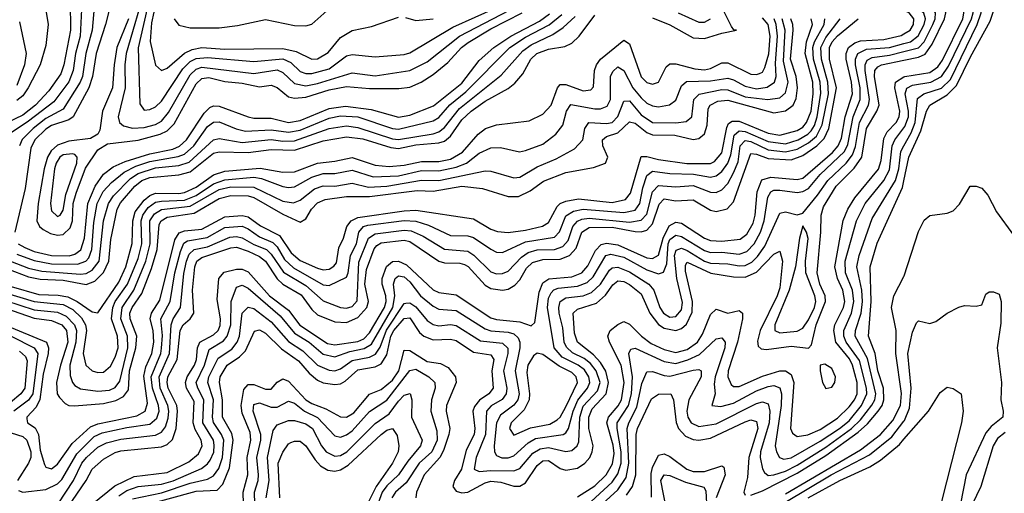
# Model space of a CAD drawing. Header units: inches. Extents: x 501365 to 657855, y 482276 to 547543.
# Tile 656 of 656: x 586939 to 590348, y 524286 to 525927. Entities that reach past the tile are written whole.
import ezdxf

# ---------------------------------------------------------------- set-up
doc = ezdxf.new("R2010")
doc.units = ezdxf.units.IN
doc.header["$MEASUREMENT"] = 0
doc.layers.add('A5582', color=7, linetype='Continuous')
doc.layers.add('A5592', color=7, linetype='Continuous')

msp = doc.modelspace()

# ---------------------------------------------------------------- linework, layer by layer
at = {"layer": 'A5582', "color": 5}
for points, elevation in [([(586934.8, 526225.2), (586974.5, 526265.5), (587030, 526335.5), (587070, 526369.3), (587150, 526396.6), (587166.7, 526390), (587173.5, 526373.5), (587179.9, 526310), (587194.2, 526274.2), (587217.8, 526257.8), (587270, 526246.9), (587280.7, 526240.7), (587287.2, 526230), (587265.3, 526190), (587186.5, 526090), (587165.1, 526050), (587154.5, 525985.5), (587148.6, 525870), (587132.7, 525810), (587124.3, 525750), (587109, 525711), (587057.6, 525642.4), (586970, 525574.7), (586910, 525534.7)], 2740), ([(586902.1, 526077.9), (586970, 526197.6), (587030, 526265.2), (587050, 526274.7), (587091.8, 526271.8), (587130, 526275.6), (587150, 526261.6), (587174.3, 526234.3), (587208.1, 526210), (587205.1, 526190), (587135.4, 526070), (587118, 526030), (587114.2, 525990), (587115.6, 525890), (587092.5, 525770), (587081.3, 525738.7), (587040.3, 525679.7), (586994.1, 525630), (586950, 525596.1), (586896.8, 525570)], 2720), ([(587265.9, 526030), (587236.3, 525910), (587203.9, 525810), (587191.5, 525730), (587178.2, 525690), (587124.5, 525590), (587110, 525580), (587050, 525559.5), (587030, 525547.5), (586991.8, 525510), (586978.3, 525481.7), (586958.2, 525341.8), (586922.9, 525190)], 2780), ([(586930, 526006.9), (586950, 526026.4), (586970, 526038.2), (586990, 526041.2), (587009.1, 526029.1), (587030, 525959), (587037.6, 525910), (587030, 525837.6), (587009.8, 525770), (586969.1, 525690), (586950, 525662.7), (586930, 525646.9)], 2680), ([(587375.7, 526044.3), (587308, 525810), (587303.2, 525770), (587304.5, 525690), (587279.9, 525590), (587285.2, 525570), (587298.9, 525558.9), (587330, 525550.9), (587370, 525552.6), (587410, 525563.7), (587430, 525575.5), (587455, 525605), (587530, 525735.8), (587550, 525755.1), (587570, 525762.1), (587750, 525740.7), (587830, 525752.4), (587850, 525744.1), (587890, 525705.1), (587930, 525697.6), (587970, 525705.6), (588090, 525742.2), (588170, 525732.4), (588290, 525750.1), (588350, 525781), (588461.6, 525870), (588693, 525990)], 2840), ([(587390, 526007.1), (587349.2, 525829.2), (587354.7, 525634.7), (587370, 525613.4), (587390, 525615.4), (587410, 525625), (587430, 525643.9), (587504.1, 525755.9), (587530, 525782.3), (587550, 525792.4), (587590, 525795.3), (587750, 525781.4), (587850, 525790.6), (587878.2, 525778.2), (587910, 525747.4), (587930, 525740.4), (587950, 525740), (588010, 525756.9), (588070, 525800.9), (588090, 525805.5), (588170, 525798.1), (588270, 525806), (588290, 525812.2), (588439.2, 525900.8), (588593.3, 525970)], 2860), ([(587412, 525990), (587395.8, 525915.8), (587390.9, 525850.9), (587408.9, 525768.9), (587430, 525750.7), (587450, 525758.7), (587509.5, 525810.5), (587536.7, 525823.3), (587570, 525830.7), (587650, 525824.2), (587850, 525827.2), (587896.8, 525816.8), (587950, 525790.4), (587970, 525791.3), (588007.6, 525812.4), (588050, 525865.2), (588090, 525889.2), (588157.3, 525902.7), (588250, 525935.3)], 2880), ([(587197.5, 525970), (587190.5, 525890), (587167.9, 525810), (587156.3, 525730), (587149.2, 525710), (587090, 525616.2), (587030, 525583.8), (586986.4, 525550), (586948.2, 525511.8), (586938.6, 525490)], 2760), ([(587474.5, 525930), (587490, 525907.3), (587530, 525898.1), (587630, 525898.5), (587693.2, 525906.8), (587790, 525927.3), (587890, 525907), (587930, 525905.1), (587950, 525911.1), (588013.3, 525966.7)], 2920), ([(589130, 525933.1), (589190, 525908.4), (589270, 525864.1), (589310, 525861.1), (589370, 525880.2), (589420.9, 525890), (589411.8, 525891.8), (589403.3, 525903.3), (589376.4, 525956.4)], 2720), ([(586872.4, 525072.4), (586970, 525035.7), (587010, 525027.4), (587090, 525023.8), (587170, 525009.1), (587199.2, 525020.8), (587229.5, 525050.5), (587248.3, 525090), (587255.2, 525164.8), (587276.6, 525270), (587288, 525292), (587337.6, 525350), (587362.3, 525370), (587390, 525380.5), (587490, 525389.7), (587530, 525399.9), (587610, 525463.9), (587630, 525469.4), (587730, 525466.5), (587810, 525477.3), (587890, 525474.5), (587990, 525507), (588070, 525521.3), (588126.7, 525513.3), (588224, 525484), (588250, 525480.7), (588310, 525492.9), (588390, 525499.6), (588410, 525506.3), (588430, 525522.9), (588470, 525579.7), (588501.9, 525610), (588550, 525644.3), (588630, 525687.9), (588653.1, 525706.9), (588681, 525739), (588708.1, 525790), (588729.3, 525810), (588770, 525824.2), (588826, 525834), (588850, 525845.7), (588875.9, 525870), (588930, 525942.7)], 2720), ([(586890, 524953.7), (586990, 524922), (587070, 524913.8), (587100, 524900), (587128.8, 524870), (587136, 524850), (587134, 524810), (587112.7, 524730), (587114.2, 524694.2), (587121.8, 524670), (587130, 524659.1), (587150, 524647.7), (587210, 524640.3), (587250, 524643.2), (587270, 524652.4), (587285.8, 524674.2), (587313.5, 524790), (587313, 524830), (587290, 524890), (587293.6, 524930), (587334.5, 524990), (587375.8, 525090), (587390.9, 525150), (587390.3, 525230), (587405.5, 525254.5), (587430, 525268.8), (587530, 525280.4), (587630, 525338.3), (587670, 525347.2), (587750, 525346.7), (587850, 525298.3), (587887.6, 525292.4), (587910, 525301.8), (587959.5, 525340.5), (587990, 525350.7), (588030, 525349.8), (588090, 525359.8), (588146.6, 525346.6), (588210, 525349.4), (588330, 525370.5), (588390, 525369.2), (588550, 525402.8), (588570, 525401.8), (588650, 525378.7), (588670, 525381), (588730, 525416.5), (588795.9, 525444.1), (588860.3, 525479.7), (588888.4, 525510), (588895, 525550), (588909.1, 525570), (588970, 525567), (588990, 525570.9), (589010, 525591.3), (589030, 525643.9), (589050, 525645.3), (589090, 525596.5), (589130, 525570.6), (589211.1, 525568.9), (589246.1, 525573.9), (589266.5, 525590), (589273.4, 525650), (589291.3, 525668.7), (589370, 525685), (589390, 525684.1), (589450, 525659), (589529.3, 525650.6), (589570, 525656.3), (589590, 525673.7), (589599.1, 525710), (589583, 525783), (589588.6, 525890), (589579.1, 525930)], 2640), ([(586890, 524868.2), (587032.6, 524810), (587039.4, 524790), (587038.4, 524770), (587021.1, 524698.9), (587008.9, 524611.1), (586995.9, 524584.1), (586963.9, 524550), (586964.1, 524544.1), (586966.4, 524530), (586992.4, 524512.4), (587004.6, 524490), (587010, 524435.8), (587025.5, 524385.5), (587030, 524376.8), (587050, 524371.3), (587070, 524387.2), (587121.5, 524458.5), (587184.3, 524515.7), (587210, 524526.6), (587345.1, 524554.9), (587373.5, 524570), (587381.8, 524598.2), (587368.7, 524691.3), (587376.3, 524723.7), (587396.4, 524770), (587404.1, 524810), (587401.7, 524850), (587391.2, 524890), (587396.1, 524910), (587424.5, 524955.5), (587475.8, 525164.2), (587491.2, 525188.8), (587510, 525194.9), (587570, 525200.4), (587650, 525243.4), (587710, 525248.1), (587730, 525244.1), (587772.4, 525212.4), (587838.9, 525178.9), (587878.5, 525118.5), (587910, 525092.5), (587970, 525066), (587990, 525059.9), (588010, 525062.1), (588027.3, 525072.7), (588035.4, 525084.6), (588044.1, 525135.9), (588060.1, 525170), (588071.9, 525210), (588086.6, 525230), (588110, 525241.8), (588270, 525264.6), (588310, 525266.5), (588510, 525236.2), (588570, 525200.9), (588593.1, 525193.1), (588630, 525189.8), (588690, 525197.3), (588748.8, 525211.1), (588770, 525223.9), (588800.1, 525279.9), (588810.3, 525289.7), (588830, 525298.2), (588874, 525306), (588990, 525293.7), (589036.1, 525303.9), (589054, 525326), (589090, 525452.7), (589110, 525453), (589150, 525442.6), (589249, 525429), (589330, 525428.9), (589344.7, 525435.3), (589370, 525465.5), (589387, 525553), (589392.9, 525567.1), (589405.1, 525574.9), (589430, 525575.3), (589530, 525534), (589570, 525527), (589630, 525543.2), (589650, 525554.6), (589663.4, 525570), (589679, 525610), (589686, 525670), (589684.4, 525710), (589658.1, 525810), (589663.4, 525850), (589683.6, 525910), (589678.7, 525930)], 2580), ([(586890, 524926.9), (586990, 524892.7), (587050, 524884.3), (587085.2, 524870), (587101, 524850), (587105.7, 524810), (587080.5, 524730), (587067.2, 524670), (587069.5, 524630), (587077.5, 524617.5), (587096.8, 524596.8), (587110, 524590.1), (587128.8, 524588.8), (587230, 524596.8), (587272.5, 524607.5), (587298.6, 524621.4), (587315.5, 524644.5), (587319.9, 524710), (587341.8, 524790), (587344.6, 524830), (587321.6, 524890), (587320.6, 524910), (587328.5, 524930), (587362.1, 524977.9), (587395.3, 525064.7), (587415.2, 525130), (587422.6, 525217.4), (587429.6, 525230.4), (587450, 525242.2), (587543.4, 525256.6), (587630, 525306.7), (587670, 525317.6), (587730, 525315.9), (587750, 525310.7), (587850, 525253), (587910, 525224.8), (587930, 525236.8), (587949.6, 525270), (587970, 525291.6), (587996.4, 525303.6), (588070, 525314.6), (588150, 525313.6), (588315.4, 525335.4), (588370, 525332.3), (588470, 525349.6), (588541.6, 525341.6), (588630, 525314.4), (588665.4, 525314.6), (588706.4, 525333.6), (588752.8, 525367.2), (588830, 525397.8), (588925.4, 525414.6), (588966.8, 525430), (588975.1, 525450), (588957.9, 525490), (588957.2, 525510), (588970, 525521.7), (589010, 525535.1), (589050, 525573.3), (589070, 525568), (589110, 525535.5), (589130, 525528), (589206.6, 525526.6), (589270, 525511.5), (589290, 525515.1), (589310, 525531.2), (589319.3, 525560.7), (589322, 525618), (589329.3, 525630.7), (589356.2, 525643.8), (589390, 525647.7), (589550, 525603.9), (589590, 525610.3), (589616.8, 525630), (589626.8, 525653.2), (589632.1, 525690), (589626.9, 525730), (589607.9, 525790), (589616.7, 525890), (589616.1, 525910), (589608.9, 525930)], 2620), ([(586890, 524980), (586990, 524950), (587090, 524940.3), (587122.8, 524922.8), (587153.6, 524893.5), (587166.7, 524870), (587170.2, 524850), (587159.1, 524770), (587167.9, 524730), (587190, 524710.5), (587210, 524704.9), (587230, 524705.9), (587253.8, 524726.2), (587270, 524757.7), (587279.8, 524790), (587278.2, 524830), (587257.7, 524890), (587261.3, 524930), (587270, 524950.6), (587312.4, 525010), (587350, 525099.4), (587362.1, 525150), (587359.8, 525230), (587365.2, 525250), (587384.2, 525275.8), (587410, 525294), (587430, 525298.5), (587510, 525301.1), (587550, 525317.7), (587610, 525357.9), (587650, 525372.2), (587750, 525381.3), (587776.7, 525376.6), (587850, 525348.5), (587870, 525344.9), (587890, 525348.1), (587950, 525381), (587990, 525394), (588030, 525393.9), (588090, 525405.7), (588162.4, 525382.4), (588250, 525385.6), (588330, 525403.6), (588390, 525402.6), (588450, 525415.7), (588485.5, 525430), (588530, 525464.1), (588570, 525482.6), (588604.1, 525484.1), (588669, 525469), (588690, 525473.3), (588750, 525495.3), (588795.6, 525530), (588819.1, 525560.9), (588832.6, 525610), (588847.5, 525632.5), (588930, 525617.9), (588950, 525618.3), (588973.2, 525626.8), (588984.7, 525650), (588984.8, 525730), (588992.9, 525747.1), (589010, 525762.9), (589030, 525750.1), (589062.1, 525690), (589090, 525656.4), (589110, 525637.9), (589130, 525627.8), (589150, 525624.6), (589188.6, 525631.4), (589210, 525647.3), (589230, 525697.6), (589247.6, 525712.4), (589330, 525714.6), (589390, 525724.2), (589410, 525718.5), (589450, 525696.6), (589490, 525687.3), (589527, 525693), (589552.2, 525710), (589557.8, 525730), (589555.9, 525775.9), (589562.5, 525870), (589558.4, 525910), (589550.4, 525930)], 2660), ([(586907.3, 525090), (586970, 525065.4), (587015.8, 525055.8), (587150, 525044.6), (587170, 525047.3), (587190, 525059.1), (587213.9, 525090), (587229.7, 525230.3), (587246.7, 525290), (587263.7, 525316.3), (587323.1, 525376.9), (587350, 525394.3), (587410, 525412.9), (587490, 525421.7), (587526.5, 525433.5), (587610, 525510.7), (587630, 525514.8), (587710, 525500.6), (587810, 525511.9), (587850, 525506.2), (587890, 525506.9), (588010, 525549.7), (588070, 525559.4), (588110, 525553.2), (588230, 525514.1), (588250, 525511.7), (588370, 525531.1), (588390, 525538.5), (588410, 525553.7), (588461.6, 525618.4), (588605.8, 525734.2), (588680.8, 525819.2), (588710, 525840), (588784.7, 525875.3), (588820.8, 525899.3), (588862.3, 525937.7)], 2740), ([(586910, 525002.8), (587005.9, 524974.1), (587072, 524972), (587106, 524966), (587138.5, 524950), (587190, 524914.6), (587209.3, 524910.7), (587282.6, 525017.4), (587307.2, 525070), (587328.8, 525151.2), (587331.1, 525230), (587339.2, 525260.8), (587370, 525301.4), (587390, 525317.4), (587410, 525325.3), (587490, 525324.8), (587510, 525328.4), (587550, 525346.8), (587610, 525388.8), (587650, 525401.4), (587771.9, 525411.9), (587850, 525398.9), (587890, 525399.5), (587970, 525429.5), (588030, 525436), (588090, 525449.2), (588170, 525423.2), (588218, 525418), (588270, 525422.1), (588330, 525435.3), (588390, 525435.6), (588430, 525443.3), (588472.6, 525467.4), (588526.9, 525530), (588551.7, 525550), (588590, 525562.8), (588703.3, 525576.7), (588750, 525599.8), (588778.6, 525630), (588801, 525690), (588810, 525701.9), (588830, 525702.6), (588890, 525679.9), (588916.4, 525683.6), (588925.8, 525694.2), (588928.6, 525750), (588935.7, 525770), (588950.3, 525790), (589030, 525855.1), (589050, 525842.8), (589090, 525729.1), (589110, 525709.3), (589130, 525703.6), (589151.1, 525710), (589176.6, 525763.4), (589190, 525773.4), (589210, 525773.5), (589276.7, 525756.7), (589310, 525753.3), (589330, 525757.5), (589370, 525777.2), (589390, 525777.2), (589470, 525738.4), (589490, 525736.2), (589500, 525740), (589510, 525745.2), (589519, 525761), (589532, 525808), (589536.6, 525870), (589529.6, 525909.6), (589510, 525933.4)], 2680), ([(586930, 525113.8), (586990, 525092.4), (587050, 525081), (587140, 525079.9), (587167.8, 525090), (587178.3, 525101.7), (587188.6, 525130), (587195.5, 525224.5), (587207.3, 525290), (587228.1, 525331.9), (587257.2, 525362.8), (587301.4, 525398.6), (587340.8, 525419.2), (587390, 525435.4), (587487.7, 525452.3), (587510, 525461.3), (587541.8, 525490), (587590, 525556.5), (587610, 525571.7), (587630, 525572.6), (587688.3, 525548.3), (587720.8, 525540.8), (587810, 525545.6), (587870, 525536.4), (587910, 525543.6), (588010, 525585.8), (588050, 525593.6), (588110, 525589.5), (588230, 525549.9), (588250, 525547.3), (588370, 525575.8), (588390, 525588.2), (588428.8, 525631.2), (588483.9, 525676.1), (588635.9, 525830), (588690, 525865.5), (588771.6, 525908.4), (588815.6, 525944.4)], 2760), ([(586933.6, 525150), (586957, 525137), (586990, 525123.8), (587050, 525109.6), (587111.1, 525109), (587130, 525114.1), (587151, 525129), (587163.5, 525170), (587175.1, 525290), (587200.3, 525350), (587230, 525391.9), (587263.2, 525416.8), (587304.4, 525435.6), (587390, 525462.1), (587470, 525478.5), (587492.1, 525487.9), (587517.3, 525510), (587577.4, 525602.6), (587597.6, 525622.4), (587610, 525628), (587630, 525626.8), (587730, 525589.8), (587750, 525585.4), (587810, 525586), (587870, 525570.2), (587910, 525577.2), (588010, 525619.3), (588066.8, 525626.8), (588155.9, 525615.9), (588250, 525589.4), (588290, 525595.9), (588372.2, 525627.8), (588470, 525707), (588530, 525785.3), (588580.5, 525830), (588639.4, 525870), (588738.1, 525921.9), (588773.2, 525946.8)], 2780), ([(586935.2, 524295.2), (586950, 524289.8), (587030, 524299.5), (587070, 524318.6), (587085.7, 524334.3), (587137.6, 524422.4), (587197, 524483), (587225.1, 524494.9), (587310, 524513.9), (587390, 524525.8), (587413.6, 524546.4), (587421.6, 524570), (587420, 524590), (587399.3, 524650), (587394.6, 524690), (587427.4, 524770), (587430.7, 524789.3), (587433.2, 524833.2), (587428.3, 524890), (587460.2, 524950), (587476.9, 525050), (587496.3, 525123.7), (587507.6, 525152.4), (587519.7, 525160.3), (587588, 525172), (587650, 525207.2), (587710, 525211), (587730, 525202.5), (587770, 525174.3), (587815.3, 525155.3), (587830, 525139.5), (587855.7, 525095.7), (587887.2, 525067.2), (587990, 525007.7), (588010, 525006.1), (588070, 525035.2), (588076.3, 525050), (588084, 525110), (588105.4, 525150), (588113.3, 525190), (588129.9, 525210), (588144.9, 525215.1), (588270, 525230.5), (588310, 525228.5), (588354.6, 525214.6), (588430, 525178.6), (588490, 525177.3), (588510, 525172.1), (588570, 525131.6), (588590, 525121.6), (588610, 525120.7), (588690, 525157.4), (588790, 525173.2), (588808.3, 525191.7), (588830, 525246.9), (588856.5, 525263.5), (588890, 525270.4), (589030, 525259.1), (589070, 525267), (589086.3, 525290), (589096.2, 525343.8), (589110, 525386.4), (589130, 525401.3), (589190, 525393.3), (589271.9, 525391.9), (589330, 525381.4), (589350, 525385.7), (589370, 525400.2), (589390.4, 525429.5), (589401.1, 525458.9), (589412.9, 525527.1), (589430, 525541.5), (589450, 525539.2), (589530, 525504.4), (589590, 525496.9), (589634.2, 525510), (589667.8, 525530), (589678.5, 525541.5), (589690, 525560.2), (589699.4, 525590), (589712.3, 525672.3), (589710.5, 525710), (589687.2, 525790), (589685, 525830), (589691, 525850), (589723.8, 525910), (589725.8, 525930)], 2560), ([(587315.9, 525930), (587275.8, 525830), (587266, 525770), (587260.5, 525690), (587226.5, 525610), (587216.2, 525543.8), (587209.8, 525530.2), (587185, 525515), (587110, 525505.9), (587070, 525492.3), (587047.8, 525472.2), (587035.8, 525450), (587024.4, 525410), (587003.1, 525290), (586999.1, 525230), (587008.4, 525210), (587020.1, 525200.1), (587046.3, 525186.3), (587070, 525180.2), (587090, 525182.1), (587114.5, 525205.5), (587121.7, 525230), (587124.8, 525290), (587134.4, 525325.6), (587167.6, 525412.4), (587210, 525476), (587243, 525497), (587350, 525509.1), (587425.4, 525530), (587450, 525541.8), (587473.9, 525566.1), (587550, 525704), (587570, 525722.6), (587593.9, 525726.1), (587650, 525712.7), (587710, 525706.6), (587770, 525694.2), (587810, 525699.3), (587830, 525691.9), (587870, 525659.4), (587890, 525654.7), (587930, 525657.8), (588010, 525684.1), (588070, 525694.7), (588150, 525687.9), (588251.8, 525688.2), (588290, 525693.4), (588329.6, 525710.4), (588370, 525736.4), (588421.8, 525778.2), (588468.1, 525830), (588492.2, 525847.8), (588570, 525895.4), (588679, 525950)], 2820), ([(587072.8, 524250), (587125.1, 524330), (587154.9, 524390), (587170.5, 524410), (587210, 524445.3), (587239.5, 524460.5), (587290, 524473.6), (587410, 524487.2), (587430, 524498.1), (587443.6, 524516.4), (587453.7, 524546.3), (587456, 524570), (587452.6, 524590), (587425.8, 524650), (587422.1, 524690), (587458.3, 524770), (587463.5, 524870), (587470.1, 524889.9), (587495.9, 524930), (587507.2, 525047.2), (587516.8, 525090), (587525.6, 525114.4), (587543.7, 525130), (587590, 525139.3), (587666.5, 525173.5), (587690, 525175.7), (587710, 525171.2), (587750, 525147.7), (587793.8, 525130), (587810, 525114.9), (587852.2, 525052.2), (587930, 525005.3), (587990, 524952.7), (588050, 524929.7), (588070, 524927.4), (588090, 524933.5), (588107.6, 524952.4), (588113.7, 525086.3), (588146.9, 525170), (588170, 525184.8), (588270, 525197.4), (588294.8, 525194.8), (588336.3, 525176.3), (588410, 525131.4), (588490, 525124.4), (588511.2, 525111.2), (588570, 525053.6), (588590, 525046.3), (588610, 525046.9), (588630, 525055.8), (588675.8, 525104.2), (588699.8, 525120.2), (588730, 525128.9), (588790, 525130.2), (588818.9, 525141.1), (588837.8, 525162.2), (588853.6, 525210), (588870, 525229.1), (588884.6, 525235.4), (588910, 525239.4), (589050, 525225.7), (589090, 525232.3), (589110, 525252.6), (589129.4, 525330.6), (589150, 525352.3), (589210, 525347.3), (589270, 525351.7), (589330.6, 525329.4), (589350, 525328.5), (589370, 525336.7), (589390, 525358.9), (589410, 525395.6), (589426.2, 525433.8), (589433.6, 525490), (589450, 525508.2), (589470, 525504.2), (589530, 525476.2), (589590, 525468.9), (589630, 525477.6), (589670, 525500.1), (589697.2, 525522.8), (589717.2, 525562.8), (589738.6, 525670), (589737.1, 525710), (589714.2, 525790), (589712.3, 525830), (589730, 525864.6), (589779.7, 525930)], 2540), ([(587090, 524214.2), (587169.9, 524329.9), (587190.5, 524370), (587230, 524404.6), (587270, 524427.3), (587290, 524433.5), (587430, 524446.8), (587450, 524454.8), (587468, 524472), (587480.6, 524510), (587485.8, 524570), (587483.8, 524590), (587453.5, 524650), (587449.7, 524670), (587452, 524690), (587484.9, 524750), (587494.3, 524850), (587505.1, 524870), (587528.9, 524890), (587541.9, 524910), (587537.8, 524990), (587545.1, 525070), (587552.2, 525090), (587570, 525102.8), (587670, 525135.8), (587690, 525138.2), (587730, 525124.5), (587770, 525106.2), (587789.8, 525090), (587830, 525028.9), (587850.6, 525010.6), (587914, 524974), (587950, 524922.3), (587970, 524904.3), (588030, 524880.3), (588070, 524877.6), (588110, 524895.1), (588140.8, 524930), (588147.1, 524950), (588134.3, 525010), (588139.3, 525060.7), (588166.7, 525133.3), (588175.3, 525144.7), (588190, 525153.2), (588270, 525163.2), (588290, 525158.8), (588390, 525090.5), (588410, 525084.1), (588463.1, 525083.1), (588478.5, 525078.5), (588491.2, 525071.2), (588550, 525006.9), (588570, 524996), (588610, 524989.4), (588630, 524993.6), (588653.1, 525006.9), (588670, 525025.4), (588693.9, 525066.1), (588714.9, 525085.1), (588750, 525095.8), (588810, 525097.1), (588842.2, 525110), (588865, 525135), (588885.6, 525190), (588910, 525207.3), (588990, 525208), (589070, 525192.6), (589090, 525191.8), (589110, 525197.3), (589130, 525219.4), (589152.7, 525287.3), (589170, 525305.7), (589210, 525299.2), (589270, 525302.3), (589330, 525266.2), (589350, 525262.1), (589388.4, 525271.6), (589410, 525295.3), (589470, 525463.2), (589490, 525461.2), (589530, 525446.3), (589610, 525441.3), (589650, 525456.6), (589698.7, 525490), (589724.5, 525515.5), (589740.2, 525550), (589767, 525690), (589741.9, 525790), (589741.9, 525830), (589752, 525850), (589770, 525870.8), (589842, 525930)], 2520), ([(588274.6, 525934.6), (588310, 525924.1), (588370, 525930.1)], 2880), ([(589218.4, 525950), (589290, 525917.5), (589310, 525918.4), (589330, 525929.7)], 2740), ([(586938.6, 525918.6), (586962.1, 525810), (586956.4, 525770), (586930, 525698.5)], 2660), ([(587190, 524247.9), (587268.6, 524311.4), (587335.8, 524344.2), (587450, 524358), (587524.8, 524395.2), (587557.8, 524422.2), (587570.4, 524450), (587567.1, 524470), (587546.5, 524506.5), (587540.1, 524530), (587543.6, 524603.6), (587516.8, 524650), (587513, 524670), (587519.6, 524690), (587545, 524730), (587551.6, 524750), (587555.3, 524790), (587563.3, 524810), (587610, 524835.5), (587626.1, 524850), (587633.3, 524866.7), (587634.5, 524890), (587622.5, 524957.5), (587629.2, 525030), (587647.6, 525052.4), (587690, 525062.9), (587710, 525061.9), (587730, 525052.9), (587803.5, 524970), (587870, 524920.7), (587908.9, 524868.9), (588004.9, 524804.9), (588030, 524799.9), (588110, 524812.2), (588130, 524821.1), (588150, 524841.8), (588202.1, 524930), (588207.7, 524950), (588206.7, 524970), (588194.3, 525010), (588194.5, 525030), (588208.5, 525071.5), (588230, 525089), (588250, 525090), (588277.7, 525077.7), (588370, 524990.9), (588390, 524981.4), (588450, 524973), (588570, 524894.4), (588590, 524887.9), (588670, 524879.7), (588710, 524866.6), (588722.9, 524877.1), (588737, 524983), (588750, 525014.9), (588771, 525029), (588850, 525035.7), (588884.6, 525050), (588906.3, 525073.6), (588932.7, 525127.3), (588952, 525148), (588970, 525152.2), (589010, 525146.6), (589110, 525101.7), (589130, 525099.7), (589150, 525111), (589166.5, 525170), (589187.8, 525212.2), (589210, 525224.8), (589230, 525221.4), (589309.3, 525170), (589330, 525161.8), (589370, 525159.8), (589433.8, 525166.2), (589456.5, 525183.5), (589477.9, 525222.1), (589484.7, 525250), (589492.2, 525330), (589508.3, 525371.7), (589539.1, 525380.9), (589630, 525373.2), (589650, 525377.7), (589753.3, 525466.7), (589772.9, 525490), (589784.2, 525515.8), (589796.6, 525590), (589821.9, 525670), (589818.3, 525710), (589800.2, 525790), (589800.2, 525810), (589808.1, 525830), (589830, 525846.9), (589850, 525852.9), (589930, 525858.3), (589990, 525872.1), (590000, 525877.7)], 2480), ([(587282.2, 524277.8), (587310, 524295.4), (587350, 524309.9), (587430, 524317.6), (587470.8, 524329.2), (587568.5, 524371.5), (587590, 524387.6), (587599.2, 524400.8), (587611.1, 524428.9), (587613, 524453), (587609.8, 524470), (587573.3, 524530), (587577.3, 524610), (587555.4, 524650), (587550, 524670), (587578.8, 524730), (587595.3, 524784.7), (587645.3, 524814.7), (587657.6, 524830), (587670.3, 524870), (587671.2, 524950), (587690, 525000.1), (587710, 525006.7), (587730, 524996.9), (587840.7, 524900.7), (587890, 524840.6), (587941.6, 524810), (587990, 524767.5), (588030, 524759), (588082.3, 524777.7), (588132.1, 524787.9), (588156.9, 524803.1), (588230.7, 524930), (588237.4, 524970), (588233.3, 525010), (588239.6, 525030), (588250, 525039.3), (588270, 525036.1), (588290, 525018.8), (588326.7, 524970), (588370, 524934.1), (588390, 524923.8), (588450, 524919.6), (588550, 524855.2), (588570, 524848.8), (588630, 524844.4), (588650, 524838.3), (588664.6, 524824.6), (588670.3, 524810), (588670, 524790), (588654.9, 524710), (588668.5, 524630), (588663.8, 524610), (588650, 524590.8), (588603.9, 524556.1), (588590, 524530.5), (588581.7, 524450), (588582.3, 524430), (588590, 524416.8), (588608.5, 524408.5), (588630, 524408.5), (588650, 524416.2), (588699.3, 524460.7), (588724.5, 524475.5), (588820.5, 524490), (588830, 524495.8), (588838.6, 524510), (588854.8, 524570), (588870.8, 524609.2), (588904.8, 524650), (588912.8, 524670), (588909.8, 524690), (588894, 524714), (588872.8, 524730), (588817.5, 524757.5), (588788.9, 524790), (588766.5, 524930), (588770, 524961.8), (588779.1, 524980.9), (588788.7, 524991.3), (588803.6, 524996.4), (588870, 525003.7), (588903.4, 525016.6), (588924, 525036), (588968.3, 525110), (588985.3, 525114.7), (589030, 525103.9), (589110, 525059.6), (589150, 525046.7), (589168.4, 525051.6), (589179.3, 525080.7), (589184, 525150), (589190, 525164.9), (589210, 525180.2), (589230, 525175.3), (589310, 525127), (589330, 525120.4), (589370, 525121.1), (589430, 525114.5), (589456.4, 525123.6), (589482.2, 525150), (589503.4, 525190), (589515.8, 525230), (589528.5, 525311.5), (589539.4, 525330), (589550, 525336.4), (589570, 525336.6), (589630, 525327.6), (589650, 525331), (589670, 525341.6), (589710, 525390.3), (589794, 525470), (589805.8, 525494.3), (589824.4, 525590), (589848.9, 525650), (589848.9, 525690), (589832.9, 525770), (589832.6, 525790), (589840.6, 525810), (589870, 525824.4), (589950, 525830.8), (590000, 525843.9)], 2460), ([(587330, 524267.4), (587430, 524287.8), (587530, 524321.2), (587590, 524335.5), (587610, 524346.6), (587628.5, 524371.5), (587641.5, 524410), (587646, 524470), (587638.1, 524490), (587610.7, 524530.7), (587606.5, 524550), (587610.3, 524610), (587590.2, 524670), (587594.4, 524690), (587625.9, 524754.1), (587674.2, 524785.8), (587692.4, 524810), (587699.7, 524830), (587710, 524910), (587730, 524931.1), (587750, 524926.4), (587810, 524880.3), (587870, 524811.7), (587919.6, 524779.6), (587970, 524729.3), (588010, 524712.1), (588030, 524710.3), (588050, 524716.6), (588090, 524746.4), (588150, 524758), (588171.5, 524768.5), (588187.5, 524792.5), (588209.2, 524850.8), (588270, 524943.1), (588275.6, 524944.4), (588290, 524946.2), (588310, 524932.5), (588350, 524885), (588370, 524870.7), (588390, 524865.7), (588430, 524870.6), (588450, 524867), (588534.1, 524814.1), (588610, 524806.4), (588628.6, 524788.6), (588629, 524770), (588613.7, 524710), (588625, 524650), (588623.6, 524630), (588609.5, 524610.5), (588570.9, 524589.1), (588554.8, 524570), (588551.8, 524490), (588519.7, 524410), (588512.7, 524370), (588530, 524361.1), (588570, 524365.3), (588650, 524363.4), (588670, 524372.4), (588715.5, 524424.5), (588740.4, 524439.6), (588770, 524444.5), (588830, 524430.4), (588850, 524433.8), (588869.2, 524450.8), (588875.3, 524464.7), (588878.3, 524550), (588890, 524587.8), (588939.2, 524640.8), (588948.6, 524670), (588935.2, 524710), (588915.2, 524735.2), (588892.7, 524752.7), (588852.7, 524772.7), (588831.7, 524791.7), (588823.8, 524810), (588819, 524859), (588807.1, 524910), (588805.6, 524930), (588810.3, 524950), (588830, 524963.1), (588890, 524969.8), (588918.7, 524981.3), (588949.5, 525010), (588981.1, 525058.9), (588990, 525066.5), (589010, 525069.4), (589050, 525053.1), (589116.6, 525010), (589134.3, 524990), (589155.7, 524930), (589167.3, 524910), (589190, 524896.1), (589210, 524898.3), (589230, 524921.9), (589233.1, 524946.9), (589213.7, 525030), (589206.4, 525110), (589211.3, 525128.7), (589230, 525134.6), (589250, 525127.2), (589310, 525090.2), (589330, 525083.5), (589390, 525081.2), (589430, 525073.7), (589450, 525075.6), (589473.2, 525086.8), (589493.8, 525106.2), (589518.4, 525141.6), (589570, 525256.2), (589590, 525261.1), (589630, 525250.1), (589650, 525256.9), (589701.4, 525318.6), (589736.4, 525370), (589800.2, 525430), (589822.1, 525457.9), (589833, 525487), (589846.5, 525570), (589877.1, 525630), (589881, 525650), (589865.5, 525750), (589865.6, 525770), (589873.3, 525786.7), (589890, 525795.9), (589950, 525803.7), (590000, 525816.5)], 2440), ([(587343.4, 524236.6), (587550, 524293.1), (587623.3, 524296.7), (587642.7, 524317.3), (587666.1, 524373.9), (587677.9, 524470), (587673.1, 524493.1), (587641.6, 524550), (587641.7, 524610), (587630.6, 524670), (587633.4, 524690), (587657.1, 524730), (587700.7, 524759.3), (587720.4, 524779.6), (587752.1, 524847.9), (587770, 524851.9), (587790, 524840.6), (587846.1, 524786.1), (587904.5, 524744.5), (587941.6, 524701.6), (587970, 524678.1), (587990, 524668.2), (588030, 524662.8), (588050, 524665.3), (588065.9, 524674.1), (588110, 524713.6), (588170, 524723.8), (588190, 524734.4), (588210, 524765.7), (588223.8, 524830), (588234.5, 524850), (588270, 524891.5), (588290, 524893.4), (588323.2, 524843.2), (588337.7, 524830), (588370, 524817.5), (588430, 524819.4), (588450, 524815), (588510, 524775.4), (588570, 524765.4), (588580.8, 524750), (588573.8, 524710), (588578, 524650), (588563.4, 524630), (588531.5, 524608.5), (588513.5, 524586.5), (588507.9, 524570), (588515.1, 524510), (588512.8, 524490), (588484.4, 524435.6), (588468.4, 524370), (588444.8, 524330), (588439, 524310), (588450, 524293.4), (588470, 524287.4), (588490, 524290.3), (588550, 524322.5), (588570, 524327.9), (588604.7, 524324.7), (588650, 524310.9), (588670, 524310.8), (588690, 524322.4), (588730, 524382.5), (588750, 524398.4), (588770, 524399.5), (588810, 524372.3), (588830, 524365.9), (588870, 524373.3), (588895.9, 524390), (588912.4, 524410), (588921.5, 524430), (588923.9, 524450), (588909.3, 524510), (588909.6, 524550), (588921.1, 524578.9), (588969.1, 524630), (588977.8, 524670), (588968.8, 524708.8), (588950, 524739.6), (588926.1, 524766.1), (588869.7, 524810), (588860.2, 524840.2), (588854.8, 524910), (588870, 524923.9), (588935.9, 524944.1), (588967.3, 524972.7), (588992.2, 525007.8), (589010, 525021.6), (589030, 525019.8), (589050, 525009.3), (589090, 524976.9), (589120.3, 524910), (589150, 524871), (589170, 524858.1), (589210, 524849.8), (589230, 524856.6), (589248, 524872), (589266.6, 524913.4), (589268, 524950), (589244, 525056), (589244, 525076), (589250, 525086.9), (589331.8, 525048.2), (589410, 525036.3), (589450, 525034.8), (589490, 525052.2), (589550, 525113.9), (589570, 525124.7), (589579.5, 525090), (589570, 524998.2), (589560.8, 524970), (589502.1, 524850), (589492.7, 524812.7), (589495.8, 524795.8), (589505.9, 524786), (589523.9, 524783.9), (589610, 524796), (589670, 524788.9), (589680.2, 524799.8), (589696.8, 524870), (589729, 524950), (589727, 524970), (589708.8, 525010), (589699.6, 525050), (589712.4, 525190), (589713.2, 525250), (589722.2, 525277.8), (589765.2, 525350), (589827.4, 525412.6), (589854.2, 525450), (589870.1, 525550), (589906.8, 525610), (589913.8, 525630), (589898.5, 525730), (589899.7, 525750), (589910, 525763.8), (589922, 525770), (590000, 525786)], 2420), ([(588870, 524273.3), (588930, 524311.4), (588969.5, 524350), (588991.7, 524388.3), (588996.6, 524423.4), (588993.2, 524453.2), (588971.6, 524530), (588977.7, 524550), (589010.9, 524589.1), (589022.5, 524610), (589032.1, 524670), (589021.1, 524730), (588980.6, 524810), (588975.5, 524830), (588983.4, 524850), (589010, 524871.3), (589030, 524881), (589050, 524871.9), (589092.2, 524830), (589125.1, 524805.1), (589170, 524783.6), (589210, 524773.9), (589250, 524784.4), (589285.6, 524810), (589302.9, 524837.1), (589330, 524905.9), (589350, 524923.4), (589390, 524910.1), (589430, 524918.7), (589440.9, 524910), (589441.7, 524890), (589423.5, 524810), (589391.7, 524710), (589390, 524689), (589402.6, 524662.6), (589410, 524656.4), (589430, 524655.9), (589510, 524691.5), (589570, 524709.8), (589590, 524710), (589610, 524698), (589619, 524670), (589607.3, 524510), (589614, 524494), (589630, 524482.5), (589668, 524488), (589710, 524506.6), (589770, 524546.1), (589810, 524585.7), (589829.1, 524610), (589838.1, 524630), (589837.8, 524670), (589822.5, 524730), (589811.4, 524751.4), (589764.9, 524810), (589757.4, 524850), (589760.7, 524870), (589790.8, 524929.2), (589795.2, 524950), (589789.1, 524989.1), (589769.6, 525030), (589760.5, 525070), (589789.3, 525230.7), (589805.8, 525270), (589830, 525310), (589911.7, 525408.3), (589921.3, 525438.7), (589930, 525515.5), (589942.4, 525537.6), (589973.6, 525570), (589984.1, 525590), (589986.1, 525610), (589968.1, 525690), (589971, 525710), (590000, 525728.2)], 2380), ([(588888.5, 524231.5), (588990, 524324.1), (589010, 524353.3), (589021.7, 524390), (589021.7, 524430), (589006.9, 524510), (589007.9, 524530), (589046.4, 524590), (589057.1, 524630), (589060.4, 524690), (589048.2, 524770), (589054.9, 524785.1), (589070, 524788.8), (589170, 524742.6), (589210, 524735.4), (589251.9, 524748.1), (589292.9, 524767.1), (589350, 524820.9), (589370, 524825.1), (589380.8, 524810), (589379.7, 524790), (589346.9, 524690), (589343.7, 524663.7), (589346.9, 524630), (589335.5, 524590), (589366.7, 524586.7), (589410, 524598.2), (589490, 524640.5), (589530, 524656.4), (589550, 524659.4), (589570, 524651.8), (589576.2, 524630), (589575.5, 524590), (589554.9, 524450), (589558.8, 524430), (589569.1, 524410), (589584.4, 524404.4), (589610, 524408.9), (589710, 524466.5), (589777.1, 524510), (589810, 524537.5), (589852.8, 524590), (589871.7, 524630), (589871.1, 524650), (589846.2, 524746.2), (589799.7, 524810), (589792.5, 524830), (589792.4, 524850), (589818.1, 524910), (589826.7, 524950), (589821.9, 524990), (589798.2, 525050), (589796.7, 525090), (589835.7, 525230), (589866.3, 525290), (589930.6, 525369.4), (589950, 525406.5), (589959.6, 525490), (589968.4, 525510), (590000, 525551.4)], 2360), ([(588943.2, 524236.8), (589010, 524297.5), (589039, 524341), (589047.6, 524390), (589041.8, 524510), (589047.5, 524530), (589075.6, 524584.4), (589093.4, 524666.6), (589110, 524706.3), (589130, 524708.2), (589170, 524693.6), (589190, 524691.4), (589270, 524712.9), (589290, 524714.3), (589298.7, 524710), (589297.9, 524690), (589255.9, 524610), (589248.2, 524570), (589251.7, 524550), (589263.5, 524530), (589290, 524517.2), (589350, 524527.1), (589490, 524597.2), (589510, 524603), (589530, 524596.3), (589536.4, 524570), (589533.6, 524530), (589504, 524430), (589502.7, 524410), (589510.5, 524370.5), (589517.6, 524357.6), (589530, 524348), (589550, 524349.5), (589590, 524363), (589630, 524383.2), (589730, 524446.4), (589818.5, 524510), (589850, 524540), (589889.2, 524590.8), (589899.2, 524610), (589902.7, 524630), (589873.5, 524753.5), (589831.3, 524830), (589832.5, 524850), (589851.8, 524910), (589857, 524950), (589853.9, 524990), (589836.5, 525070), (589845.6, 525110), (589890, 525238.4), (589971, 525369), (589982.2, 525410), (589989.5, 525470.5), (590000, 525489.5)], 2340), ([(589470, 524279.5), (589510, 524294.7), (589630, 524355.3), (589730, 524416.6), (589841.9, 524498.1), (589873.6, 524526.4), (589911.1, 524570), (589924.5, 524590), (589931, 524610), (589928.8, 524650), (589909.7, 524710), (589900.6, 524770), (589877.3, 524830), (589886.8, 524950), (589883.7, 525070), (589907.9, 525152.1), (589995, 525345), (590000, 525368.5)], 2320), ([(589590, 524284), (589850, 524436.1), (589919, 524490), (589961.8, 524538.2), (589988.4, 524590), (589991.6, 524631.6), (589972.1, 524770), (589973.7, 524850), (589957, 524930), (589965.2, 524970), (590000, 525036.6)], 2280), ([(586910, 524830.2), (586989, 524790), (587002, 524770), (586984.5, 524630), (586970, 524608.6), (586919, 524570)], 2560), ([(586938.8, 524778.8), (586959.7, 524759.7), (586964.8, 524744.8), (586957.3, 524650), (586943.4, 524630), (586870.5, 524570)], 2540), ([(587714.5, 524250), (587712.8, 524290), (587728.7, 524350), (587727.1, 524410), (587739.4, 524470), (587736.9, 524496.9), (587710, 524564.1), (587705.8, 524590), (587714.8, 524645.2), (587730, 524663), (587750, 524663), (587790, 524647.1), (587810, 524646.7), (587830, 524671.5), (587850, 524682.7), (587870, 524674), (587930, 524610.1), (587950, 524596.9), (587998.5, 524578.5), (588050, 524551.2), (588070, 524549.5), (588095.8, 524564.2), (588150, 524629.8), (588190, 524645.8), (588230, 524678.3), (588251.5, 524710), (588270, 524781.6), (588290, 524780.7), (588350, 524743), (588395.5, 524735.5), (588422.3, 524722.3), (588448.1, 524690), (588450.5, 524670), (588416.3, 524590), (588415.5, 524570), (588428.3, 524510), (588424.8, 524490), (588406.1, 524433.9), (588393.2, 524410), (588339.1, 524350), (588312.7, 524290), (588310.3, 524270)], 2380), ([(587753.1, 524250), (587752, 524290), (587764.8, 524330), (587765.9, 524350), (587760.1, 524410), (587773.9, 524470), (587774.2, 524490), (587747.3, 524570), (587750, 524593.1), (587770, 524599.1), (587810, 524584.5), (587830, 524584.7), (587870, 524605.3), (587890, 524598.3), (587925.6, 524570), (587970, 524548.8), (588030, 524485.1), (588050, 524481), (588070, 524488.2), (588090, 524502.8), (588150, 524568.8), (588210, 524608.3), (588290, 524711.9), (588310, 524716.3), (588355.1, 524690), (588375.9, 524670), (588377.1, 524650), (588364.6, 524610), (588362.3, 524570), (588382.8, 524502.8), (588384, 524470), (588366.1, 524430), (588322.1, 524390), (588277.6, 524322.4), (588240.6, 524290), (588227.4, 524270)], 2360), ([(587792, 524270), (587803, 524330), (587797.1, 524410), (587816.8, 524503.2), (587830, 524523), (587870, 524538.2), (587890, 524538.5), (587930, 524526.4), (587952.8, 524510), (587983.9, 524450), (588000.3, 524430), (588030, 524414.5), (588050, 524417), (588071.4, 524430), (588170, 524527.4), (588218.7, 524561.3), (588250, 524605.6), (588270, 524625.7), (588291.2, 524631.2), (588296.7, 524610), (588295.7, 524550), (588332.7, 524470), (588327, 524450), (588282.8, 524397.2), (588250.8, 524350), (588210, 524312), (588194.6, 524290), (588172.5, 524230)], 2340), ([(589040.1, 524279.9), (589061.1, 524310), (589072, 524350), (589073.4, 524490), (589077.3, 524510), (589126.3, 524613.7), (589150, 524629.6), (589192.9, 524630), (589202.4, 524610), (589211.6, 524531.6), (589220.3, 524510), (589244.4, 524484.4), (589270, 524472.2), (589290.2, 524469.8), (589330, 524477.1), (589450, 524533), (589470, 524540.1), (589490, 524534.4), (589494.3, 524510), (589463.4, 524410), (589458.7, 524341.3), (589445.7, 524290), (589450, 524279.3)], 2320), ([(589510, 524208.2), (589748, 524350), (589880.7, 524419.3), (589958.2, 524481.8), (590000, 524536.3)], 2260), ([(586910, 524495.7), (586950, 524482.2), (586964, 524470), (586977.5, 524430), (586977.4, 524410), (586970.3, 524390), (586931.4, 524330)], 2560), ([(587840.3, 524270), (587834.4, 524390), (587850, 524428.2), (587870, 524457.4), (587877.9, 524462.1), (587890, 524467.1), (587910, 524466.3), (587930, 524450.6), (587961.8, 524401.8), (587981.1, 524381.1), (588006.1, 524366.1), (588030, 524362.7), (588050, 524367.3), (588076.6, 524383.4), (588190, 524490.1), (588210, 524505.1), (588230.1, 524510), (588246.3, 524486.3), (588251.7, 524450), (588249.1, 524430), (588230.3, 524390), (588172.9, 524310), (588143.4, 524250)], 2320), ([(589668.4, 524270), (589777.7, 524330), (589882.6, 524377.4), (589918.9, 524401.1), (589984.4, 524455.6), (590000, 524473.4)], 2240), ([(589126.8, 524273.2), (589125.1, 524354.9), (589130, 524375.6), (589150, 524417.8), (589170, 524422.4), (589190, 524413.3), (589248.4, 524370), (589270, 524361.5), (589310, 524361.2), (589370, 524381.6), (589376.3, 524376.4), (589381.8, 524350), (589349.9, 524270)], 2280), ([(589178.6, 524230), (589158.6, 524330), (589169.9, 524350), (589190, 524347.7), (589244.2, 524324.2), (589307.4, 524307.4), (589314, 524294), (589317.4, 524230)], 2260)]:
    msp.add_lwpolyline(points, dxfattribs=dict(at, elevation=elevation))
for points, elevation in [([(587121.7, 525461.7), (587090, 525458.4), (587078.3, 525450), (587065.2, 525430), (587060, 525410), (587045.5, 525290), (587050, 525264.1), (587070, 525244.6), (587079.8, 525250), (587090, 525267.2), (587098.8, 525321.2), (587137, 525430), (587137.9, 525450), (587130, 525459.5)], 2840), ([(589650, 525212), (589638.8, 525170), (589625.2, 525070), (589602.6, 524990), (589552.8, 524870), (589553.6, 524850), (589570, 524841.7), (589630, 524847.1), (589650, 524857.7), (589670, 524886.9), (589690.8, 524930), (589695.2, 524950), (589691.9, 524970), (589661.1, 525050), (589658.9, 525090), (589669, 525169), (589663.1, 525190)], 2440), ([(588730, 524771.2), (588717.6, 524762.4), (588698.7, 524730), (588695.3, 524704.7), (588704.3, 524630), (588702.4, 524610), (588685, 524575), (588641.1, 524530), (588634.3, 524510), (588650, 524487.4), (588707.7, 524512.3), (588774.4, 524525.6), (588799.6, 524540.5), (588810, 524550.1), (588830, 524586.1), (588869.7, 524670), (588865.8, 524690), (588850, 524704.3), (588806.8, 524726.8), (588750, 524766.5)], 2480), ([(589726.4, 524733.6), (589710.2, 524729.8), (589710.1, 524710), (589718.3, 524670), (589730, 524649.5), (589750, 524654.1), (589761.1, 524670), (589763.8, 524690), (589750, 524718.5)], 2420)]:
    msp.add_lwpolyline(points, close=True, dxfattribs=dict(at, elevation=elevation))
at = {"layer": 'A5592', "color": 5}
for points, elevation in [([(590000, 525489.5), (590025.2, 525534.8), (590039.2, 525570), (590046.7, 525653.3), (590069.3, 525670), (590130, 525689.7), (590160.9, 525719.1), (590253.9, 525910), (590267.7, 525950), (590264.2, 525990), (590254.7, 526014.7), (590238.5, 526038.5), (590193.8, 526073.7), (590120.7, 526110), (590069.9, 526170), (590039.1, 526230), (590040.7, 526239.3), (590050, 526250.1), (590114.7, 526214.7), (590144.5, 526204.5), (590190, 526197.6), (590250, 526196.9), (590300.4, 526180.4), (590390, 526159.9)], 2340), ([(590000, 525551.4), (590003.7, 525556.3), (590016, 525590), (590016.4, 525610), (590004.2, 525670), (590010.2, 525689.8), (590030, 525699.9), (590093.1, 525710), (590130.2, 525730), (590154.3, 525765.7), (590233.9, 525930), (590239.5, 525950), (590234.1, 525990), (590210, 526025.4), (590183.8, 526043.8), (590110, 526078.1), (590065.1, 526110), (590000, 526175.7)], 2360), ([(590000, 525728.2), (590002.8, 525730), (590090, 525743.1), (590117.2, 525762.8), (590133.1, 525786.9), (590203.9, 525930), (590210.4, 525969.6), (590203.2, 525990), (590186.7, 526010), (590083.3, 526063.3), (590035, 526095), (590000, 526127.7)], 2380), ([(590000, 525786), (590050, 525796.3), (590073.4, 525806.6), (590097.7, 525842.3), (590140.3, 525930), (590144.7, 525950), (590139.1, 525970), (590124.1, 525984.1), (590000, 526047.9)], 2420), ([(590000, 525816.5), (590050, 525829.3), (590070.3, 525849.7), (590100.7, 525910), (590108.7, 525930), (590109.4, 525950), (590095.4, 525970), (590000, 526017.6)], 2440), ([(590000, 525843.9), (590023.3, 525850), (590049.4, 525870.6), (590069.8, 525910), (590074.8, 525930), (590069.5, 525949.5), (590047.4, 525967.4), (590000, 525988.6)], 2460), ([(590000, 525368.5), (590017.2, 525450), (590058.1, 525541.9), (590078, 525610), (590089.2, 525630.8), (590150, 525666.4), (590181.8, 525698.2), (590230, 525797.4), (590298.6, 525921.4), (590310, 525956.5), (590330, 525979.6), (590355.4, 525984.6)], 2320), ([(590000, 525877.7), (590021.9, 525890), (590033.3, 525910), (590034.2, 525930), (590018.5, 525950), (590000, 525957.9)], 2480), ([(590000, 525036.6), (590001.2, 525038.8), (590050, 525193), (590070, 525232.4), (590090, 525248.4), (590150, 525256.4), (590170, 525264.9), (590193, 525287), (590229.4, 525350), (590249.6, 525350.4), (590270, 525343.1), (590290, 525318.3), (590320.7, 525260.7), (590379.8, 525179.8)], 2280), ([(590000, 524536.3), (590001.6, 524538.4), (590019.4, 524580.6), (590025.2, 524650), (590013.3, 524770), (590030, 524844.4), (590043.7, 524876.3), (590050, 524883.7), (590090, 524874), (590110, 524881.3), (590149.6, 524910), (590190, 524930.2), (590210, 524936), (590250, 524934.4), (590270, 524939.1), (590284.1, 524975.9), (590295.6, 524984.4), (590310, 524984), (590330, 524976), (590336.6, 524950), (590335.7, 524875.7), (590322.9, 524790), (590337.7, 524670), (590335.5, 524610), (590343.7, 524570), (590343, 524550), (590302.1, 524517.9), (590284, 524496), (590215.8, 524350), (590195.9, 524250)], 2260), ([(590000, 524473.4), (590084.7, 524570), (590125, 524635), (590150, 524653.4), (590170, 524649.4), (590197.7, 524630), (590205.2, 524570), (590199.3, 524530), (590130, 524257.6), (590110, 524197.4), (590090, 524162.4), (590037.8, 524102.2), (590000, 524016.7)], 2240), ([(590350, 524496.1), (590323.8, 524476.2), (590309.3, 524450.7), (590265.9, 524310), (590222.1, 524217.9)], 2280)]:
    msp.add_lwpolyline(points, dxfattribs=dict(at, elevation=elevation))

doc.saveas('drawing.dxf')
